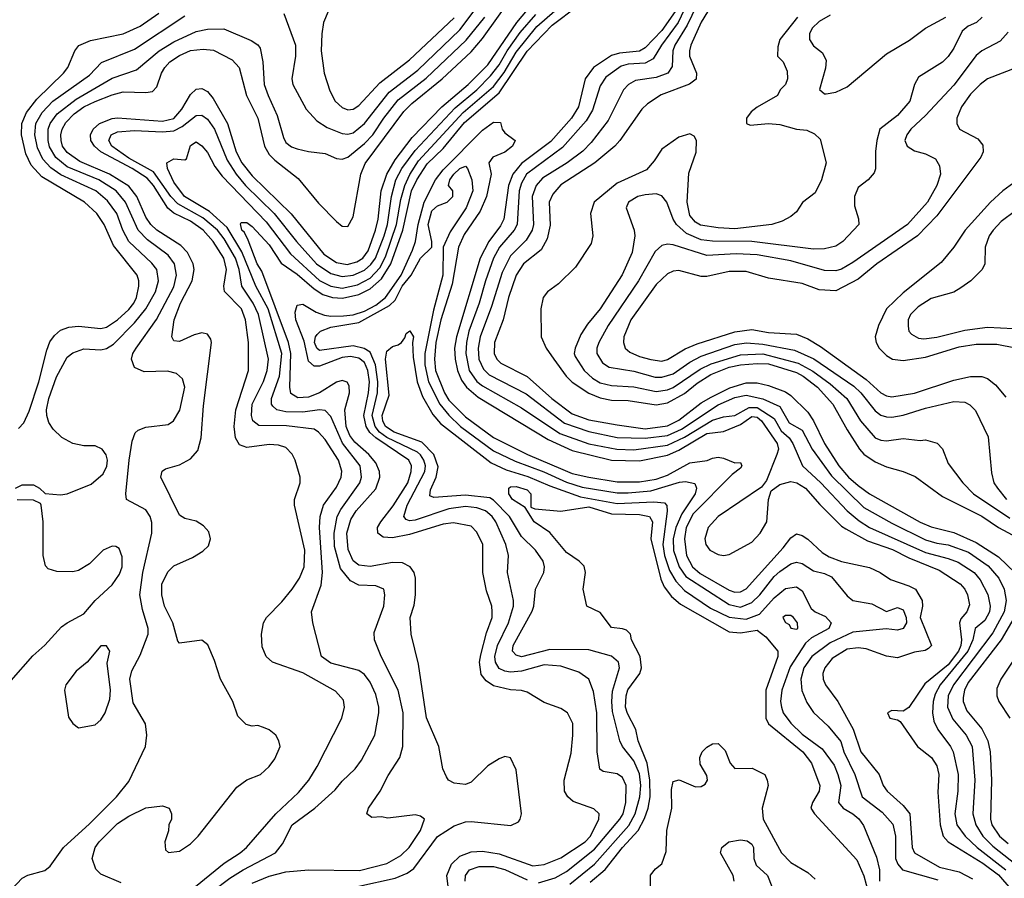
# Model space of a CAD drawing. Header units: inches. Extents: x 1793402 to 1900366, y 320852 to 470679.
# Tile 356 of 604: x 1840221 to 1843730, y 440480 to 443541. Entities that reach past the tile are written whole.
import ezdxf

# ---------------------------------------------------------------- set-up
doc = ezdxf.new("R2010")
doc.units = ezdxf.units.IN
doc.header["$MEASUREMENT"] = 0
doc.layers.add('B8444', color=7, linetype='Continuous')

msp = doc.modelspace()

# ---------------------------------------------------------------- linework, layer by layer
at = {"layer": 'B8444', "color": 4}
for points, elevation in [([(1840583.1, 440463.1), (1840510, 440494), (1840492.5, 440512.5), (1840479.3, 440550), (1840489.5, 440590), (1840503.7, 440610), (1840570, 440675.5), (1840610, 440700.7), (1840671, 440731), (1840730, 440738), (1840754, 440730), (1840762, 440710), (1840762, 440690), (1840752, 440670), (1840751.1, 440648.9), (1840738, 440610), (1840741, 440581), (1840751.6, 440571.6), (1840790, 440576), (1840830, 440602.8), (1840857.2, 440630), (1840995.3, 440804.7), (1841030, 440830.7), (1841079, 440850), (1841110, 440878.8), (1841130, 440906), (1841149.2, 440950), (1841145.2, 440970), (1841134, 440990), (1841110, 441009), (1841090, 441017.2), (1841070, 441024), (1841050, 441022), (1841028.4, 441028.4), (1840998, 441058), (1840981.2, 441110), (1840936.2, 441190), (1840915.6, 441255.6), (1840891.5, 441311.5), (1840870, 441329.2), (1840790, 441318), (1840784.7, 441324.7), (1840767, 441390), (1840737.6, 441450), (1840727.6, 441490), (1840727.6, 441530), (1840750, 441574), (1840770, 441593.4), (1840837.2, 441622.8), (1840874.2, 441645.8), (1840894.5, 441665.5), (1840901.2, 441690), (1840894.8, 441714.8), (1840876.6, 441736.6), (1840850, 441752.7), (1840810, 441762.7), (1840790, 441774), (1840724, 441910), (1840729.1, 441930.9), (1840740.2, 441939.8), (1840790, 441954), (1840830, 441974.8), (1840855.6, 442004.4), (1840867.8, 442050), (1840876.1, 442163.9), (1840904.5, 442390), (1840902, 442402), (1840890, 442419.3), (1840870, 442423.7), (1840842.8, 442417.2), (1840790, 442393.2), (1840770, 442395.3), (1840762.7, 442410), (1840771.6, 442470), (1840794, 442530), (1840836.3, 442610), (1840843, 442650), (1840839.7, 442670), (1840818.7, 442710), (1840795.7, 442735.7), (1840710, 442789.7), (1840688.2, 442810), (1840670, 442837), (1840638, 442910), (1840610, 442946.9), (1840540.5, 442990), (1840435.2, 443035.2), (1840390, 443066.6), (1840373.5, 443090), (1840368.5, 443110), (1840367.4, 443130), (1840372.4, 443150), (1840386, 443174), (1840414.8, 443205.2), (1840450, 443230.2), (1840490, 443249.1), (1840550, 443272.9), (1840590, 443283.1), (1840670, 443280.4), (1840694.9, 443285.1), (1840710, 443301), (1840726, 443350), (1840738.7, 443370), (1840756.2, 443390), (1840790, 443413.4), (1840830, 443430.3), (1840875.1, 443435.1), (1840911.7, 443431.7), (1840977.7, 443397.7), (1841003.8, 443370), (1841028.8, 443270), (1841070.3, 443190), (1841093.7, 443090), (1841110, 443060.5), (1841130, 443039.5), (1841214.1, 442974.1), (1841286, 442886), (1841350, 442820.5), (1841370, 442804.9), (1841390, 442802.8), (1841410, 442838), (1841437.3, 442990), (1841452.5, 443027.5), (1841590, 443213.7), (1841618.1, 443241.8), (1841726.6, 443330), (1841830, 443426), (1841870, 443473.4), (1841990, 443642)], 404), ([(1840847.3, 440450), (1840950, 440534), (1841006.6, 440570), (1841029.5, 440590), (1841134, 440710), (1841214.6, 440785.4), (1841251.8, 440830), (1841281.7, 440878.3), (1841369.2, 441050), (1841379, 441090), (1841374.8, 441114.8), (1841346.8, 441146.8), (1841230, 441211.8), (1841122, 441250), (1841099, 441270), (1841084.8, 441304.8), (1841082.7, 441350), (1841089.5, 441390.5), (1841101.2, 441410), (1841155.2, 441464.8), (1841191.8, 441510), (1841218.4, 441550), (1841235.1, 441590), (1841236.9, 441650), (1841200.9, 441810), (1841200.9, 441830), (1841221.2, 441890), (1841221.2, 441910), (1841202.7, 441970), (1841191.7, 441991.7), (1841170, 442015.1), (1841143.3, 442023.3), (1841110, 442025.6), (1841030, 442015.6), (1841004.9, 442024.9), (1840989.7, 442049.7), (1840985.4, 442090), (1840991.1, 442150), (1841036.9, 442290), (1841036.9, 442390), (1841025.4, 442470), (1841011.1, 442510), (1840951.2, 442571.2), (1840948, 442590), (1840957.7, 442650), (1840948.5, 442690), (1840911, 442750), (1840875.1, 442790), (1840830, 442821.8), (1840770.5, 442850.5), (1840748.5, 442868.5), (1840698, 442950), (1840675.5, 442975.5), (1840622.3, 443010), (1840509.7, 443070), (1840488, 443090), (1840474.7, 443110), (1840473, 443130), (1840482.4, 443150), (1840505.6, 443170), (1840550, 443188), (1840570, 443190.2), (1840730, 443179.3), (1840770, 443187.9), (1840798.9, 443221.1), (1840830, 443273.4), (1840850, 443293), (1840870, 443295.5), (1840890, 443284.9), (1840910, 443259.1), (1840961.7, 443170), (1840992.4, 443070), (1841012.7, 443030), (1841050, 442984.2), (1841188.5, 442848.5), (1841304.8, 442704.8), (1841350, 442675.2), (1841388.2, 442668.2), (1841422.8, 442677.2), (1841443.5, 442690), (1841463.2, 442716.8), (1841488.9, 442790), (1841498.9, 442830), (1841509.8, 442930), (1841529.8, 442990), (1841559.4, 443040.6), (1841620, 443120), (1841726, 443230), (1841819.7, 443310), (1841890, 443379.6), (1841992.7, 443530), (1842050, 443598.5)], 396), ([(1841430, 440451.7), (1841559.2, 440480.8), (1841602, 440498), (1841625.2, 440514.8), (1841710, 440628.4), (1841770, 440667), (1841810, 440681.3), (1841830, 440682), (1841971.5, 440668.5), (1841998.4, 440681.6), (1842005.2, 440690), (1842009.3, 440710), (1841990, 440866), (1841970, 440908.7), (1841950, 440914), (1841930, 440905.2), (1841890, 440881.2), (1841830, 440822), (1841810, 440814), (1841770, 440819), (1841749.3, 440829.3), (1841742, 440842), (1841729.2, 440870), (1841715.1, 440950), (1841671.5, 441051.5), (1841642.7, 441242.7), (1841616, 441350), (1841612.7, 441410), (1841627, 441453), (1841632, 441490), (1841632, 441550), (1841626.6, 441570), (1841612.7, 441590), (1841584.9, 441604.9), (1841550, 441605.4), (1841470, 441591.1), (1841430, 441595.8), (1841410, 441611.8), (1841391.7, 441651.7), (1841387.4, 441710), (1841400.9, 441759.1), (1841419.7, 441790), (1841490, 441868.2), (1841504, 441910), (1841503.5, 441930), (1841490, 441960.7), (1841465.1, 441990), (1841415, 442035), (1841398.1, 442058.1), (1841384.1, 442090), (1841380.3, 442150), (1841396.8, 442210), (1841394.8, 442234.8), (1841387.9, 442247.9), (1841370, 442253.7), (1841350, 442248), (1841289.3, 442210.7), (1841250, 442194.8), (1841212.7, 442192.7), (1841187.5, 442207.5), (1841183.5, 442230), (1841187.6, 442350), (1841179.1, 442390), (1841084.4, 442644.4), (1841067, 442670), (1841035.1, 442755.1), (1841022, 442782), (1841013.2, 442790), (1841007.5, 442812.5), (1841010, 442818), (1841030, 442817.3), (1841050, 442802.8), (1841110, 442738.4), (1841153, 442673), (1841210, 442633.8), (1841270, 442580.7), (1841301.2, 442561.2), (1841336, 442550), (1841372.1, 442547.9), (1841430, 442560.6), (1841470, 442580.7), (1841510, 442616.5), (1841543.7, 442670), (1841587.1, 442790), (1841618, 442930), (1841636.8, 442970), (1841673.1, 443026.9), (1841730, 443081.3), (1841806.5, 443173.5), (1841930, 443279.7), (1842030, 443427.7), (1842119.2, 443520.8), (1842210.6, 443589.4)], 384), ([(1841162.8, 443562.8), (1841204, 443450), (1841204, 443410), (1841190.8, 443330), (1841194.8, 443310), (1841242, 443222), (1841280.3, 443180.3), (1841316.7, 443156.7), (1841370, 443134.4), (1841390, 443132.4), (1841410, 443137.6), (1841450, 443170.4), (1841538, 443282), (1841640, 443360), (1841790, 443504.2), (1841869.7, 443610)], 412), ([(1842610, 443619.7), (1842568.4, 443530), (1842508, 443450), (1842479.2, 443400.8), (1842450, 443385.7), (1842390, 443382.3), (1842364.7, 443375.3), (1842310, 443335.6), (1842290, 443305.2), (1842262.4, 443217.6), (1842239.5, 443180.5), (1842155.5, 443084.5), (1842027.4, 442990), (1842010, 442958), (1842001.3, 442930), (1841994.6, 442810), (1841983.7, 442790), (1841931.7, 442730), (1841910.3, 442690), (1841881.3, 442610), (1841859.1, 442530), (1841821.8, 442430), (1841813.4, 442390), (1841811.3, 442350), (1841822.8, 442290), (1841850, 442250.3), (1841870, 442235.2), (1842010, 442157.4), (1842145.9, 442065.9), (1842250, 442029.1), (1842349.3, 442009.3), (1842410, 442007.1), (1842530, 442024.1), (1842590, 442051.8), (1842690, 442112.6), (1842730, 442124.4), (1842770, 442129.1), (1842821.5, 442158.5), (1842850, 442158.3), (1842910, 442118.5), (1842935.3, 442075.3), (1842963.7, 442050), (1842977, 442030), (1843010.7, 441950), (1843077, 441890), (1843170.3, 441790), (1843213.6, 441753.6), (1843250, 441730.3), (1843450, 441640.7), (1843530, 441620.2), (1843566.3, 441606.3), (1843622.4, 441570), (1843644.2, 441544.2), (1843671.5, 441491.5), (1843680.3, 441450), (1843678, 441430), (1843661.3, 441398.7), (1843626.4, 441370), (1843618.5, 441330), (1843600.7, 441290), (1843501.5, 441170), (1843484, 441136), (1843476.9, 441110), (1843474.9, 441070), (1843479.5, 441039.5), (1843493, 441010), (1843538.4, 440950), (1843548.5, 440930), (1843565.7, 440850), (1843564.2, 440790), (1843554.6, 440710), (1843561.3, 440670), (1843590.4, 440630), (1843633.7, 440590), (1843735.6, 440510)], 388), ([(1842633.6, 443590), (1842599.5, 443520.5), (1842555.6, 443450), (1842548.9, 443430), (1842546.9, 443373.1), (1842530.6, 443350), (1842490, 443334.7), (1842415.8, 443324.2), (1842390.3, 443309.7), (1842373.4, 443290), (1842318.5, 443181.4), (1842257.5, 443102.5), (1842227.7, 443072.3), (1842172.7, 443030), (1842084.8, 442975.2), (1842062, 442950), (1842047.6, 442910), (1842051.8, 442810), (1842047.2, 442790), (1842025.8, 442754.2), (1841970, 442698.4), (1841940.4, 442639.6), (1841902.4, 442517.6), (1841862.7, 442410), (1841855.2, 442370), (1841857.7, 442330), (1841874.1, 442294.1), (1841893.9, 442273.9), (1842026.5, 442206.5), (1842162.3, 442102.3), (1842250, 442072.3), (1842350, 442051.3), (1842450, 442049.3), (1842530, 442057.7), (1842579.6, 442080.4), (1842710, 442168.1), (1842770, 442193.8), (1842810, 442201.7), (1842869.3, 442189.3), (1842930, 442161.6), (1842963.4, 442103.4), (1843010, 442077.6), (1843045.2, 442010), (1843114.9, 441914.9), (1843230, 441801.1), (1843330, 441745.2), (1843450, 441686.5), (1843490, 441674.3), (1843530, 441669), (1843602.2, 441642.2), (1843673.4, 441593.4), (1843710.3, 441550), (1843730.3, 441510), (1843737.4, 441470), (1843730.2, 441430), (1843690, 441355.1), (1843549.1, 441170), (1843530.2, 441130), (1843527.6, 441090), (1843547.1, 441047.1), (1843594.9, 440990), (1843615.8, 440950), (1843625.7, 440830), (1843618.7, 440710), (1843628.8, 440670), (1843653.4, 440630), (1843690, 440594.6), (1843790, 440514.9)], 392), ([(1842685.3, 443590), (1842650, 443532), (1842613.4, 443450), (1842608.7, 443430), (1842608.7, 443410), (1842633, 443350), (1842632, 443328), (1842608.8, 443311.2), (1842507.7, 443272.3), (1842459, 443241), (1842438.7, 443221.3), (1842360.4, 443110), (1842341.6, 443090), (1842270.4, 443030), (1842150, 442951.5), (1842121.1, 442918.9), (1842108.7, 442890), (1842111.8, 442808.2), (1842101.2, 442758.8), (1842079.7, 442720.3), (1842016.4, 442670), (1841990.2, 442629.8), (1841963.6, 442550), (1841944.2, 442470), (1841913.7, 442390), (1841912.4, 442350), (1841921.6, 442330), (1841935.6, 442315.6), (1842030, 442268.7), (1842118, 442190), (1842190, 442135.2), (1842250, 442113.6), (1842350, 442095.8), (1842450, 442082.3), (1842530, 442092.9), (1842570, 442113.2), (1842650, 442174.4), (1842685.3, 442194.7), (1842752, 442228), (1842810, 442246.2), (1842850, 442245.8), (1842890, 442236.5), (1842950, 442213.6), (1842970, 442200.3), (1843030, 442141.6), (1843050.2, 442110.2), (1843088.9, 442030), (1843140.9, 441950), (1843174.9, 441910), (1843210, 441879.6), (1843250, 441850.3), (1843430, 441748.9), (1843470, 441732.9), (1843550, 441712.7), (1843630, 441676.5), (1843710, 441625.7), (1843770, 441567.3)], 396), ([(1840190, 440438.8), (1840230, 440480.7), (1840250, 440490.6), (1840310, 440507.3), (1840330, 440522.8), (1840377.2, 440590), (1840470, 440673.4), (1840566.6, 440770), (1840610, 440824.7), (1840669.5, 440950), (1840674.5, 440990), (1840669.4, 441030), (1840625.1, 441105.1), (1840613, 441190), (1840620.7, 441219.3), (1840650, 441274.8), (1840678.4, 441350), (1840678.4, 441370), (1840658.3, 441438.3), (1840649.6, 441490), (1840659.6, 441570), (1840692, 441710), (1840692.1, 441747.9), (1840686.6, 441770), (1840670, 441792.7), (1840602, 441830), (1840599, 441850), (1840611.6, 441970), (1840622, 442038), (1840632, 442068), (1840642.9, 442077.1), (1840670, 442087.7), (1840750, 442097.3), (1840769.5, 442110.5), (1840791.4, 442148.6), (1840809.5, 442230), (1840800.7, 442260.7), (1840779.6, 442279.6), (1840747.2, 442287.2), (1840664.7, 442284.7), (1840630, 442301.2), (1840619.5, 442330), (1840624.5, 442350), (1840636.2, 442370), (1840708.8, 442471.2), (1840770, 442587.7), (1840779.7, 442630), (1840773, 442670), (1840750, 442701.6), (1840676, 442756), (1840643, 442790), (1840598.5, 442890), (1840565.1, 442930), (1840502.9, 442970), (1840390, 443016.1), (1840349.2, 443049.2), (1840327.5, 443087.5), (1840322, 443110), (1840322.7, 443150), (1840329.8, 443170), (1840354.6, 443205.4), (1840422.4, 443257.6), (1840550, 443332.2), (1840637.7, 443362.3), (1840718.4, 443430), (1840770, 443461.7), (1840850, 443498.7), (1840890, 443506.7), (1840948.3, 443508.3), (1841046.2, 443466.2), (1841070, 443450.8), (1841078.4, 443438.4), (1841088, 443390), (1841092.7, 443310), (1841106, 443270), (1841139.2, 443199.2), (1841160.9, 443120.9), (1841170, 443102.8), (1841190, 443087.7), (1841210, 443080.7), (1841250, 443070.7), (1841310, 443064), (1841350, 443046), (1841370, 443042.8), (1841390, 443050.5), (1841450, 443099.5), (1841479.1, 443130), (1841519.1, 443190), (1841570, 443254.6), (1841670, 443331.6), (1841812.1, 443467.9), (1841878.5, 443550)], 408), ([(1840206, 441870), (1840230, 441882), (1840270, 441882), (1840292, 441870), (1840311.3, 441851.3), (1840366.8, 441846.8), (1840390, 441850.6), (1840475.8, 441884.2), (1840518.9, 441921.1), (1840531.3, 441948.7), (1840534, 441970), (1840529.5, 441989.5), (1840515.3, 442010), (1840490, 442021.2), (1840450, 442020.9), (1840410, 442029.5), (1840371.3, 442051.3), (1840340.8, 442080.8), (1840325.1, 442105.1), (1840317.6, 442130), (1840316.9, 442150), (1840325.1, 442190), (1840352.7, 442267.3), (1840390, 442337.3), (1840410, 442353.4), (1840450, 442367.7), (1840510, 442363.8), (1840530, 442368), (1840555.8, 442384.2), (1840630, 442459.5), (1840670.7, 442509.3), (1840705.1, 442570), (1840716.3, 442610), (1840709.6, 442650), (1840692, 442672), (1840609.8, 442749.8), (1840588.4, 442790), (1840566.9, 442850), (1840534.3, 442894.3), (1840491.8, 442930), (1840367.2, 442987.2), (1840331.9, 443011.9), (1840302.9, 443042.9), (1840283.9, 443083.9), (1840274.5, 443130), (1840278.5, 443170), (1840301.1, 443210), (1840338.7, 443250), (1840470, 443343.1), (1840512.6, 443387.4), (1840630, 443435.8), (1840810, 443554.4)], 412), ([(1840216.9, 442083.1), (1840236.3, 442103.7), (1840254.5, 442145.5), (1840289.7, 442250), (1840317.7, 442362.3), (1840328.3, 442391.7), (1840344.9, 442415.1), (1840366, 442434), (1840395.6, 442444.4), (1840430, 442448.4), (1840510, 442439.5), (1840530, 442444.9), (1840569.6, 442470), (1840610, 442507), (1840628, 442530), (1840636.9, 442550), (1840646, 442590), (1840646, 442610), (1840639.6, 442630), (1840555.6, 442735.6), (1840522.4, 442810), (1840496.2, 442850), (1840452.3, 442890), (1840300.3, 442980.3), (1840261.6, 443021.6), (1840242.6, 443062.6), (1840227.1, 443130), (1840228.3, 443170), (1840245.1, 443210), (1840282.3, 443257.7), (1840377, 443350), (1840392.3, 443370), (1840417.2, 443430), (1840432, 443448), (1840473.8, 443466.2), (1840590, 443490.4), (1840650, 443517.6), (1840716.6, 443563.4)], 416), ([(1840907.2, 440432.8), (1840970, 440480.3), (1841018, 440510), (1841133.2, 440570), (1841157.5, 440602.5), (1841192.7, 440670), (1841272.7, 440730), (1841344.8, 440795.2), (1841370, 440826), (1841417.2, 440870), (1841439.1, 440900.9), (1841486.6, 440990), (1841500.9, 441070), (1841500.9, 441090), (1841490, 441135.3), (1841470, 441179), (1841450, 441206), (1841430, 441220.9), (1841330, 441247), (1841297.2, 441270), (1841265.2, 441390), (1841261.2, 441430), (1841294.9, 441525.1), (1841299.7, 441570), (1841289.7, 441730.3), (1841291.5, 441770), (1841303.6, 441810), (1841350, 441874), (1841367.3, 441910), (1841369.5, 441930.5), (1841356.9, 441970), (1841310, 442043.7), (1841286, 442070), (1841270, 442080.7), (1841172.3, 442092.3), (1841073.6, 442093.6), (1841052.3, 442110), (1841046.6, 442130), (1841049.7, 442170), (1841090, 442250.8), (1841103.5, 442290), (1841108, 442330), (1841072.1, 442490), (1841053.5, 442530), (1841012.6, 442590), (1841002.8, 442650), (1840989.8, 442690), (1840950, 442758.9), (1840926, 442790), (1840873.7, 442833.7), (1840784.1, 442884.1), (1840759.3, 442910), (1840697.6, 442997.6), (1840610, 443047.3), (1840549.6, 443090), (1840538.7, 443110), (1840547, 443130), (1840570, 443140.3), (1840630, 443145.2), (1840730, 443141.3), (1840770, 443144.7), (1840799.7, 443160.3), (1840850, 443199.5), (1840870, 443200.4), (1840890, 443185.5), (1840914.9, 443150), (1840960.3, 443040.3), (1840992.7, 442990), (1841026.3, 442950), (1841127.6, 442850), (1841207.4, 442750), (1841278.9, 442670), (1841330, 442636.1), (1841370, 442624.7), (1841410, 442629.2), (1841450, 442647.1), (1841472.7, 442667.3), (1841489.2, 442690.8), (1841519.8, 442770), (1841532.3, 442810), (1841545.8, 442910), (1841561.8, 442970), (1841583.1, 443010), (1841630, 443074.6), (1841773.4, 443226.6), (1841849.9, 443290.1), (1841899.5, 443340.5), (1841930, 443379.6), (1841958.6, 443430), (1842004.8, 443495.2), (1842060.7, 443559.3)], 392), ([(1841050, 440462.6), (1841110, 440487.2), (1841170, 440502.6), (1841250, 440510.4), (1841432.2, 440507.8), (1841530, 440532.4), (1841579.5, 440560.5), (1841609.5, 440590), (1841649.5, 440650), (1841664, 440690), (1841650, 440701.2), (1841630, 440706), (1841533.6, 440693.6), (1841510, 440699), (1841476.4, 440696.4), (1841458, 440710), (1841464, 440730), (1841505.2, 440790), (1841534.2, 440845.8), (1841576, 440910), (1841586.6, 440950), (1841587.8, 441070), (1841569.6, 441150), (1841509.4, 441270), (1841485.2, 441330), (1841484.1, 441355.9), (1841519.3, 441450), (1841522.7, 441490), (1841519, 441510), (1841490, 441522.7), (1841430, 441524.5), (1841399.7, 441539.7), (1841364.4, 441584.4), (1841343.1, 441663.1), (1841341.5, 441710), (1841352.4, 441770), (1841365, 441795), (1841433.3, 441890), (1841439.7, 441910), (1841434.3, 441950), (1841371.2, 442031.2), (1841330, 442126), (1841310, 442147), (1841290, 442149.7), (1841230, 442141), (1841170, 442142.3), (1841137.2, 442150), (1841122.8, 442162.8), (1841118.4, 442170), (1841118.7, 442190), (1841146.6, 442270), (1841155.3, 442350), (1841107, 442510), (1841063.1, 442590), (1841012.7, 442712.7), (1840959.9, 442799.9), (1840896.9, 442856.9), (1840808.3, 442910), (1840770, 442960.9), (1840747.6, 443010), (1840745.2, 443030), (1840770, 443044), (1840810, 443041), (1840815.5, 443044.5), (1840830, 443092), (1840850, 443104.7), (1840870, 443091.3), (1840890, 443066.8), (1840916.9, 443016.9), (1840942.7, 442982.7), (1841099.6, 442819.6), (1841186.3, 442706.3), (1841290, 442610.2), (1841330, 442590.2), (1841370, 442583.8), (1841424.9, 442595.1), (1841470, 442619.2), (1841504.2, 442655.8), (1841525.2, 442694.8), (1841564.5, 442810), (1841579.9, 442900.1), (1841593.2, 442950), (1841611.1, 442988.9), (1841642.9, 443037.1), (1841802, 443210), (1841910, 443302.7), (1841947.7, 443352.3), (1841990, 443425.2), (1842064.1, 443515.9), (1842128.2, 443571.8)], 388), ([(1841320.5, 443570), (1841303.8, 443530), (1841298.4, 443490), (1841295.8, 443430), (1841306, 443350), (1841326.6, 443286.6), (1841344.9, 443250), (1841370, 443227.7), (1841390, 443219.1), (1841410, 443221.6), (1841430, 443234.9), (1841504.5, 443315.5), (1841610, 443397.6), (1841770, 443547)], 416), ([(1842557.4, 443570), (1842510, 443501.5), (1842450, 443439.7), (1842430, 443428.7), (1842358.6, 443421.4), (1842330, 443412.3), (1842266.7, 443370), (1842236.5, 443330), (1842212.9, 443230), (1842187.6, 443190), (1842113.5, 443106.5), (1842010, 443027.4), (1841979.2, 442990), (1841963.5, 442950), (1841946.7, 442830), (1841934.8, 442805.2), (1841892.7, 442750), (1841862, 442690), (1841777.8, 442410), (1841771.1, 442370), (1841773.2, 442330), (1841781.8, 442290), (1841795.6, 442255.6), (1841813.1, 442230), (1841854.9, 442194.9), (1842104.3, 442044.3), (1842190, 442004.7), (1842330, 441970.2), (1842430, 441968.3), (1842530, 441988.4), (1842570, 442005.6), (1842670, 442065), (1842730, 442073), (1842790, 442097.2), (1842830, 442125.7), (1842850, 442123.1), (1842865.3, 442110), (1842920.3, 442030), (1842925.5, 442010), (1842919.1, 441990), (1842882.4, 441897.6), (1842865.5, 441874.5), (1842710.4, 441770), (1842674.6, 441730), (1842663.2, 441690), (1842666.5, 441670), (1842680.4, 441650), (1842710, 441633.7), (1842730, 441630.3), (1842750, 441633.7), (1842830, 441678.4), (1842860.5, 441710), (1842883.5, 441750), (1842889.6, 441830.4), (1842898.9, 441861.1), (1842930, 441883.8), (1842970, 441893.7), (1842990.7, 441890), (1843021.6, 441870), (1843072.7, 441812.7), (1843150, 441734.9), (1843165.1, 441725.1), (1843242.3, 441682.3), (1843332.3, 441652.3), (1843390, 441622.7), (1843498.6, 441578.6), (1843573, 441530), (1843590, 441510.6), (1843599.5, 441490), (1843605.8, 441454.2), (1843596.3, 441430), (1843575.6, 441404.4), (1843570.3, 441390), (1843577.5, 441330), (1843575.4, 441310), (1843566.5, 441290), (1843530, 441241.2), (1843447.5, 441172.5), (1843390, 441088.7), (1843370, 441075.3), (1843330, 441078), (1843314, 441070), (1843322, 441050), (1843350, 441044.7), (1843358.8, 441038.8), (1843420.5, 440950), (1843470.6, 440910), (1843490, 440881), (1843497.1, 440850), (1843493, 440787), (1843501.5, 440670), (1843512.2, 440630), (1843530.4, 440610), (1843653.6, 440533.6), (1843710, 440492.1), (1843790, 440398.4)], 384), ([(1842992.7, 443550), (1842930.8, 443470), (1842923.6, 443443.6), (1842922, 443410), (1842942, 443390), (1842956.9, 443356.9), (1842958, 443330), (1842951, 443310), (1842931.3, 443290), (1842922, 443270), (1842850, 443228.7), (1842827.9, 443212.1), (1842811.3, 443190), (1842812, 443170), (1842824, 443164), (1842890, 443171), (1842930, 443167.3), (1842990, 443150.7), (1843027.1, 443147.1), (1843053.7, 443133.7), (1843074, 443114), (1843096, 443030), (1843078.8, 442970), (1843056.8, 442923.2), (1843010.8, 442889.2), (1842990, 442855.3), (1842970, 442839), (1842938, 442822), (1842902, 442810), (1842770, 442795.4), (1842710, 442798.3), (1842647.7, 442807.7), (1842630, 442818.4), (1842610, 442842.7), (1842599.7, 442890), (1842606.3, 442993.7), (1842631.9, 443068.1), (1842632.7, 443110), (1842624.7, 443124.7), (1842610, 443133.2), (1842570, 443121.2), (1842510, 443079), (1842482.8, 443037.2), (1842454.7, 443005.3), (1842350, 442958), (1842268.2, 442890), (1842255.5, 442850), (1842264, 442770), (1842257.5, 442742.5), (1842201.7, 442658.3), (1842141.7, 442598.3), (1842102, 442570), (1842086.4, 442550), (1842078.4, 442510), (1842079.1, 442410), (1842098, 442370), (1842124.9, 442330), (1842168.7, 442270), (1842190, 442248.5), (1842250, 442208.9), (1842290, 442192.7), (1842330, 442184.4), (1842390, 442182.7), (1842490, 442168), (1842530, 442174.9), (1842590, 442208.2), (1842635.7, 442244.3), (1842684.8, 442275.2), (1842750, 442301.5), (1842790, 442310.2), (1842850, 442315.4), (1842890, 442313.4), (1842990, 442282.6), (1843013.1, 442270), (1843064.6, 442230), (1843119.5, 442170), (1843170, 442078), (1843213.7, 442010), (1843230, 441992.2), (1843270, 441964.9), (1843310, 441946.7), (1843370.4, 441930.4), (1843412.3, 441912.3), (1843510, 441840.4), (1843650.2, 441770.2), (1843710, 441730.3), (1843827.2, 441667.2)], 404), ([(1843651, 443550), (1843631.3, 443530), (1843602, 443518), (1843580.5, 443499.5), (1843550, 443439), (1843530, 443409.2), (1843510, 443389.2), (1843424.9, 443335.1), (1843410.7, 443309.3), (1843393.4, 443250), (1843350, 443199.5), (1843286.8, 443150), (1843275.5, 443110), (1843270.7, 443070.7), (1843271, 443009), (1843266, 442994), (1843244.7, 442970), (1843210, 442942), (1843196, 442910), (1843196.9, 442876.9), (1843211.1, 442831.1), (1843211.3, 442810), (1843154.8, 442750), (1843130, 442732.7), (1843090, 442723.7), (1843050, 442722.9), (1842830.2, 442749.8), (1842690, 442750.9), (1842650, 442755.6), (1842597.8, 442777.8), (1842561.6, 442810), (1842549.6, 442830), (1842527, 442890), (1842510, 442912.3), (1842490, 442919.5), (1842450, 442916.2), (1842424.7, 442910), (1842391, 442890), (1842382.8, 442870), (1842410.5, 442790.5), (1842413.4, 442770), (1842403.8, 442710), (1842368.8, 442631.2), (1842290.4, 442510), (1842244.9, 442455.1), (1842221.4, 442418.6), (1842200.4, 442370), (1842197.1, 442350), (1842200.7, 442339.3), (1842232.4, 442290), (1842262.4, 442262.4), (1842290, 442246), (1842330, 442236.9), (1842410, 442231.7), (1842490, 442214.9), (1842530, 442220.8), (1842550, 442229.1), (1842645.9, 442294.1), (1842685.8, 442314.2), (1842790, 442345.6), (1842870, 442349.3), (1842996, 442316), (1843048.1, 442288.1), (1843110, 442242.3), (1843168.5, 442190), (1843217.6, 442110), (1843270, 442050.5), (1843290, 442041.6), (1843310, 442039.3), (1843370, 442047.7), (1843430, 442040.7), (1843450, 442042.8), (1843490.7, 442030.7), (1843510.6, 442010.6), (1843530, 441958), (1843582, 441890), (1843620.5, 441850), (1843750, 441763.1)], 408), ([(1843110, 443557), (1843070, 443534.5), (1843046, 443510), (1843035.5, 443490), (1843036.3, 443470), (1843050, 443447.3), (1843082, 443422), (1843095.5, 443395.5), (1843092.8, 443367.2), (1843071.1, 443291.1), (1843090, 443276), (1843096, 443276), (1843130, 443282), (1843170, 443300.7), (1843310, 443419.3), (1843392.6, 443467.4), (1843450, 443510.5), (1843522, 443550)], 408), ([(1843744.4, 443495.6), (1843715.6, 443464.4), (1843650, 443429.4), (1843630, 443412.3), (1843550, 443306.6), (1843450, 443199.5), (1843397.3, 443150), (1843383, 443130), (1843376.3, 443110), (1843384, 443090), (1843410, 443073.4), (1843450, 443062), (1843484.9, 443044.9), (1843499.3, 443019.3), (1843503, 442990), (1843490.4, 442950), (1843456.4, 442890), (1843385.5, 442810), (1843190, 442675.1), (1843150, 442651.3), (1843130, 442645.4), (1843090, 442646.9), (1842970, 442680.4), (1842850, 442701.7), (1842774.1, 442705.9), (1842670, 442699.7), (1842550, 442737.6), (1842530, 442740.7), (1842510, 442735.1), (1842486.1, 442713.9), (1842427, 442610), (1842318.7, 442450), (1842284.9, 442390), (1842278.4, 442370), (1842278.4, 442350), (1842297.7, 442317.7), (1842322, 442302), (1842410, 442287.4), (1842485.9, 442265.9), (1842510, 442266.3), (1842550, 442278.3), (1842610, 442319.6), (1842650, 442340.8), (1842770, 442382.4), (1842811.8, 442388.2), (1842870, 442383.8), (1842983, 442363), (1843051.8, 442331.8), (1843193.9, 442233.9), (1843219.5, 442210), (1843270, 442146.4), (1843290, 442130.4), (1843310, 442124.4), (1843330, 442123.1), (1843370, 442130.4), (1843450, 442155.8), (1843550, 442179.3), (1843590, 442177.3), (1843608, 442168), (1843627.5, 442147.5), (1843673.2, 442053.2), (1843684.7, 441924.7), (1843693, 441890), (1843705.5, 441870), (1843738.4, 441830)], 412), ([(1843774.8, 443370), (1843670, 443329.5), (1843644, 443310), (1843610, 443275.1), (1843578, 443230), (1843560.7, 443190), (1843561, 443170), (1843570.8, 443150.8), (1843635.9, 443115.9), (1843653.4, 443093.4), (1843654.8, 443070), (1843646.8, 443050), (1843490, 442841.6), (1843420.4, 442770), (1843275.5, 442670), (1843210, 442615.6), (1843130, 442574.5), (1843070, 442577), (1843010, 442599.5), (1842890, 442619.5), (1842810, 442642.9), (1842750, 442642.4), (1842670, 442625.6), (1842650, 442625.6), (1842570, 442646.6), (1842550, 442643.7), (1842530, 442635.1), (1842490, 442597), (1842398.7, 442470), (1842374.4, 442410), (1842373, 442390), (1842379.1, 442370), (1842395.3, 442355.3), (1842430, 442340.3), (1842470, 442328.7), (1842510, 442323.7), (1842530, 442328.7), (1842592.8, 442367.2), (1842635.1, 442384.9), (1842770, 442427.9), (1842830, 442435.6), (1842890, 442425.2), (1842990, 442419.5), (1843030, 442402.6), (1843075.2, 442375.2), (1843237.8, 442257.8), (1843290, 442210.4), (1843310, 442199.5), (1843330, 442196.5), (1843410, 442208.7), (1843550, 442254.9), (1843610, 442268.5), (1843650, 442268.4), (1843670, 442261.6), (1843699.2, 442239.2), (1843735.4, 442195.4)], 416), ([(1841747.8, 440450), (1841743.5, 440490), (1841759.7, 440530), (1841790, 440558.7), (1841830, 440574), (1841870, 440576.1), (1841930, 440566.9), (1842050, 440524.6), (1842090, 440528.7), (1842150, 440552.4), (1842236.9, 440610), (1842255.1, 440630), (1842285.1, 440690), (1842286, 440710), (1842267.8, 440727.8), (1842193.9, 440753.9), (1842174.5, 440770), (1842162.9, 440790), (1842161.6, 440830), (1842186.3, 440926.3), (1842192.3, 440990), (1842191.9, 441031.9), (1842174, 441070), (1842150, 441085.2), (1842090, 441106), (1842030, 441143.7), (1842010, 441149.4), (1841970, 441151.8), (1841910, 441166.3), (1841883.1, 441183.1), (1841866.2, 441206.2), (1841860.4, 441250), (1841864.1, 441275.9), (1841884.9, 441355.1), (1841905.1, 441410), (1841905.1, 441430), (1841903.7, 441450), (1841884.2, 441504.2), (1841871.6, 441570), (1841871.8, 441670), (1841850, 441714), (1841830, 441735.1), (1841767.3, 441747.3), (1841730, 441742), (1841610, 441705.6), (1841550, 441693.7), (1841516.1, 441696.1), (1841497, 441710), (1841496.2, 441730), (1841507.8, 441750), (1841552.2, 441807.8), (1841604.2, 441890), (1841616.4, 441930), (1841617.4, 441950), (1841607.8, 441970), (1841489.8, 442050), (1841469.4, 442069.4), (1841455.9, 442090), (1841447.3, 442130), (1841464.5, 442210), (1841467.5, 442250), (1841462.3, 442290), (1841450, 442318.3), (1841430, 442333.6), (1841399.6, 442339.6), (1841370, 442335.9), (1841290, 442305.1), (1841270, 442305.4), (1841250, 442322.9), (1841234.5, 442394.5), (1841205.7, 442470), (1841202.4, 442497.6), (1841210, 442523), (1841230, 442526.3), (1841277.9, 442497.9), (1841307, 442487), (1841330, 442483.2), (1841375.2, 442484.8), (1841410, 442488.6), (1841450, 442501.6), (1841490, 442523.2), (1841524.5, 442550), (1841581, 442630), (1841621.3, 442718.7), (1841632, 442750), (1841640.8, 442810), (1841662.4, 442890), (1841702.9, 442970), (1841730, 443004.7), (1841870, 443147.2), (1841910, 443174.9), (1841934.2, 443174.2), (1841940.5, 443150), (1841950, 443137.3), (1841986.8, 443110), (1841978, 443090), (1841950, 443068.3), (1841906.8, 443050), (1841893.4, 443030), (1841902, 442990), (1841884.5, 442910), (1841862.3, 442857.7), (1841805.6, 442774.4), (1841785.5, 442730), (1841762.4, 442597.6), (1841722.2, 442470), (1841704.6, 442390), (1841698.9, 442330), (1841703.5, 442290), (1841734.7, 442210), (1841750, 442184.2), (1841810, 442125.2), (1841910, 442051.6), (1842030.9, 441990.9), (1842156.5, 441936.5), (1842190, 441923.2), (1842250, 441909.2), (1842350, 441892.9), (1842430, 441893), (1842490, 441902.6), (1842530, 441916.9), (1842610, 441960.2), (1842671.4, 441968.6), (1842690, 441977.3), (1842710, 441980.7), (1842730, 441977.3), (1842770, 441961), (1842790, 441962), (1842794.8, 441950), (1842790, 441942), (1842760.9, 441919.1), (1842621.5, 441778.5), (1842596.8, 441730), (1842590.2, 441690.2), (1842598.2, 441630), (1842619, 441590), (1842646.1, 441566.1), (1842750, 441506.3), (1842770, 441500.3), (1842790, 441501.1), (1842810, 441512), (1842942.2, 441657.8), (1842970, 441694), (1842990, 441707.3), (1843010, 441702), (1843030, 441688.2), (1843081.5, 441641.5), (1843105.7, 441625.7), (1843150, 441608.9), (1843250, 441587.6), (1843288, 441570), (1843324.5, 441544.5), (1843390, 441522.6), (1843414.4, 441510), (1843437.1, 441470), (1843439.3, 441450), (1843430.3, 441410), (1843470.4, 441310), (1843460.5, 441299.5), (1843448.1, 441291.9), (1843410, 441285.6), (1843350, 441265.1), (1843310, 441271.3), (1843237.8, 441297.8), (1843210, 441301.7), (1843170, 441296.9), (1843116.3, 441263.7), (1843090.5, 441230), (1843083, 441210), (1843084.9, 441190), (1843093.4, 441170), (1843137.1, 441110), (1843191.1, 441011.1), (1843218.4, 440930), (1843284.9, 440850), (1843299.1, 440810), (1843313, 440790), (1843370, 440739.5), (1843393.1, 440710), (1843401.7, 440590), (1843410, 440570.7), (1843499.5, 440519.5), (1843570, 440502.9), (1843617.5, 440477.5)], 376), ([(1842070, 440464), (1842130, 440481.5), (1842170, 440503.6), (1842270, 440583.1), (1842359.7, 440690), (1842372.1, 440710), (1842381.1, 440750), (1842382.9, 440810), (1842370, 440839), (1842350, 440852.7), (1842300.4, 440860.4), (1842288.9, 440868.9), (1842279.5, 440930), (1842278, 441070), (1842265.8, 441145.8), (1842249, 441190), (1842214.2, 441214.2), (1842150, 441236.2), (1842090, 441240.5), (1842010, 441218.5), (1841970, 441215.1), (1841950, 441218), (1841930, 441227.6), (1841916.3, 441250), (1841914, 441270), (1841923.5, 441310), (1841963.1, 441390), (1841980.5, 441450), (1841980.5, 441470), (1841959.5, 441570), (1841963.7, 441630), (1841953.6, 441670), (1841918, 441750), (1841904.7, 441770), (1841880.9, 441790), (1841850, 441799.8), (1841810, 441804.8), (1841750, 441796.4), (1841630, 441756.4), (1841610, 441753.6), (1841598.4, 441758.4), (1841589.6, 441770), (1841601.5, 441810), (1841665.3, 441930), (1841667.6, 441950), (1841662, 441970), (1841649.8, 441989.8), (1841638.5, 441998.5), (1841530, 442051.3), (1841503.7, 442070), (1841487.6, 442090), (1841477.3, 442130), (1841496.5, 442210), (1841497.8, 442250), (1841489.1, 442310), (1841470, 442355.1), (1841448.9, 442368.9), (1841410, 442378), (1841290, 442360.7), (1841279.5, 442370), (1841271.8, 442390), (1841275.1, 442410), (1841281.3, 442418.7), (1841293.2, 442430), (1841330, 442444.2), (1841430, 442460.7), (1841538.5, 442521.5), (1841559, 442541), (1841584, 442590), (1841616.8, 442630), (1841649.8, 442690), (1841689.5, 442730), (1841689.6, 442750), (1841676.9, 442810), (1841690, 442859.1), (1841710, 442876.4), (1841744, 442890), (1841765.2, 442910), (1841765.2, 442930), (1841749.5, 442950), (1841754.5, 442970), (1841768, 442990), (1841790, 443010.3), (1841810, 443018), (1841817.1, 443010), (1841832.4, 442970), (1841835.5, 442930), (1841812.2, 442870), (1841755.6, 442784.4), (1841730.4, 442730), (1841728.9, 442630), (1841695.3, 442504.7), (1841665.2, 442350), (1841665.2, 442310), (1841677.6, 442250), (1841718.2, 442170), (1841750, 442130.2), (1841791.7, 442090), (1841910, 442003.9), (1841987.2, 441967.2), (1842088.7, 441928.7), (1842170, 441892.1), (1842225.6, 441874.4), (1842350, 441854.2), (1842390, 441853.8), (1842470, 441860.7), (1842572.1, 441892.1), (1842594.4, 441894.4), (1842627.1, 441887.1), (1842633.4, 441870), (1842628.5, 441850), (1842580.5, 441779.5), (1842559.7, 441730), (1842550.2, 441690), (1842551.8, 441648.2), (1842571.4, 441590), (1842595.6, 441555.6), (1842750, 441455.2), (1842790, 441446.5), (1842830, 441462.6), (1842858.9, 441490), (1842910, 441555.8), (1842930, 441574), (1842970, 441600.4), (1842990, 441606.4), (1843010, 441601.6), (1843050, 441575.8), (1843090, 441566), (1843114.4, 441554.4), (1843170, 441486.8), (1843190.5, 441470.5), (1843258.5, 441458.6), (1843310, 441430.8), (1843350, 441444.9), (1843370, 441437.3), (1843380.3, 441410), (1843381.6, 441390), (1843370.3, 441369.7), (1843350, 441364.5), (1843309.2, 441369.2), (1843190, 441356.9), (1843110, 441319.2), (1843044.2, 441270), (1843016, 441230), (1843004.9, 441190), (1843008.8, 441148.8), (1843026.4, 441106.4), (1843050.4, 441070.4), (1843102, 441022), (1843147.5, 440967.5), (1843158.3, 440930), (1843197, 440850), (1843223.8, 440770), (1843295.1, 440715.1), (1843332.8, 440672.8), (1843343.1, 440630), (1843343.1, 440550), (1843350.4, 440530), (1843367.7, 440510), (1843493.9, 440473.9)], 372), ([(1843830, 443006), (1843725.5, 442930), (1843681.6, 442890), (1843590.4, 442790), (1843550.3, 442729.7), (1843505.5, 442674.5), (1843370, 442567.3), (1843310.5, 442510), (1843282, 442450), (1843270.6, 442410), (1843273.4, 442390), (1843284.9, 442370), (1843310, 442343.8), (1843331.3, 442330), (1843370, 442325.3), (1843450, 442337.4), (1843570, 442374.3), (1843630, 442384), (1843703.4, 442383.4), (1843770.3, 442370.3)], 424), ([(1843770, 442859.3), (1843719, 442821), (1843690.6, 442790), (1843676.3, 442770), (1843662, 442730), (1843661, 442670), (1843651.3, 442650), (1843611.3, 442610), (1843575.9, 442584.1), (1843550, 442569.3), (1843470, 442546.6), (1843422.9, 442517.1), (1843396.3, 442490), (1843388, 442470), (1843387.9, 442447.9), (1843390.6, 442430.6), (1843399.1, 442419.1), (1843424.9, 442404.9), (1843443.1, 442403.1), (1843490, 442408.7), (1843590, 442434), (1843670, 442444.2), (1843810, 442437.6)], 428), ([(1842181.6, 440458.4), (1842270, 440530.3), (1842392.3, 440667.7), (1842414.8, 440710), (1842431.7, 440770), (1842434.6, 440810), (1842430, 440852.7), (1842410, 440898.4), (1842369.6, 440950), (1842359.6, 440970), (1842334.3, 441074.3), (1842331, 441110), (1842333.7, 441146.3), (1842358.4, 441230), (1842355.1, 441250), (1842330, 441271.6), (1842250, 441294.7), (1842110, 441295.8), (1842010, 441269.7), (1841990, 441275.1), (1841977, 441290), (1841979.6, 441310), (1842048.1, 441431.9), (1842054, 441450), (1842059.5, 441510), (1842089.5, 441570), (1842091.6, 441590), (1842087.3, 441610), (1842059.5, 441650), (1842010, 441698), (1841966.6, 441770), (1841910, 441828.2), (1841896.3, 441836.3), (1841810, 441845.8), (1841697.2, 441837.2), (1841683.3, 441843.3), (1841684.8, 441864.8), (1841704.8, 441910), (1841713, 441947), (1841697.3, 441990), (1841654.2, 442034.2), (1841556.2, 442070), (1841525.1, 442090), (1841515.4, 442110), (1841513, 442130), (1841537.7, 442202.3), (1841524.4, 442330), (1841530, 442358.8), (1841550, 442376), (1841570, 442381), (1841582, 442390), (1841594, 442406), (1841598, 442422), (1841611.1, 442431.1), (1841624.7, 442410), (1841621, 442390), (1841623.1, 442336.9), (1841637.3, 442250), (1841657, 442197), (1841693, 442133), (1841721.3, 442101.3), (1841900.9, 441960.9), (1841955.4, 441935.4), (1842032.2, 441912.2), (1842110, 441878.5), (1842220, 441840), (1842350, 441815.9), (1842481.7, 441821.7), (1842518.7, 441818.7), (1842528.1, 441808.1), (1842528.6, 441788.6), (1842513.7, 441670), (1842518.9, 441630), (1842537.3, 441577.3), (1842559.3, 441539.3), (1842590, 441506), (1842682.8, 441442.8), (1842750, 441410.2), (1842810, 441403.2), (1842858.2, 441421.8), (1842910, 441479.5), (1842950, 441512.4), (1842990, 441518.4), (1843010, 441504), (1843042, 441442), (1843056, 441430), (1843093.1, 441413.1), (1843113.4, 441390), (1843104.9, 441370), (1843043.4, 441336.6), (1843021.5, 441318.5), (1842966.8, 441233.2), (1842937, 441150), (1842932.4, 441110), (1842935.8, 441090), (1842942, 441070), (1842970, 441032.4), (1843010, 440994), (1843080.8, 440940.8), (1843123.4, 440883.4), (1843137.4, 440850), (1843147.2, 440810), (1843139.3, 440750), (1843156.3, 440730), (1843190.6, 440710), (1843211.7, 440691.7), (1843228.3, 440668.3), (1843275.4, 440555.4), (1843285.3, 440510), (1843286, 440470)], 368), ([(1842254.6, 440465.4), (1842308.3, 440511.7), (1842369.8, 440590), (1842425.1, 440650), (1842447.6, 440692.4), (1842460.7, 440730), (1842468.1, 440770), (1842467.5, 440830), (1842458, 440890), (1842425.7, 440970), (1842417.4, 441010), (1842387.2, 441067.2), (1842380.4, 441090), (1842382, 441130), (1842388.9, 441151.1), (1842431.6, 441210), (1842436.9, 441230), (1842433, 441270), (1842402, 441330), (1842398, 441350), (1842383.9, 441363.9), (1842370, 441369.6), (1842330, 441374), (1842290, 441427.3), (1842242, 441450), (1842229, 441510), (1842237.2, 441570), (1842232.5, 441592.5), (1842215.3, 441610), (1842170, 441640.9), (1842110, 441712.3), (1842055.1, 441750), (1842022, 441802), (1841978, 441830), (1841964.2, 441850), (1841964.5, 441870), (1841970, 441875.5), (1841990, 441877), (1842030, 441864.9), (1842043, 441850), (1842042.8, 441802.8), (1842057.3, 441797.3), (1842150, 441788), (1842250, 441803.5), (1842330, 441778.6), (1842430, 441776.9), (1842466, 441770), (1842476.5, 441750), (1842470.3, 441690), (1842505.8, 441545.8), (1842518.2, 441518.2), (1842544.4, 441484.4), (1842576.4, 441456.4), (1842750, 441358), (1842790, 441354.9), (1842850, 441364.4), (1842880.3, 441340.3), (1842922.8, 441290), (1842923.5, 441283.5), (1842923, 441270), (1842880.2, 441150), (1842880.3, 441050), (1842890.3, 441030.3), (1843012.4, 440930), (1843043.1, 440890), (1843073, 440810), (1843070.4, 440790), (1843046.8, 440750), (1843041, 440730), (1843054, 440710), (1843205.1, 440545.1), (1843229.1, 440489.1), (1843246.6, 440426.6)], 364), ([(1840190, 441184.7), (1840267.5, 441272.5), (1840310, 441311), (1840370, 441376), (1840390, 441391), (1840450, 441422), (1840489.5, 441470.5), (1840550, 441526), (1840576.6, 441563.4), (1840586.6, 441590), (1840586, 441626), (1840575.1, 441655.1), (1840563.1, 441663.1), (1840550, 441664), (1840518, 441650), (1840470, 441601.2), (1840430, 441577.2), (1840410, 441572.7), (1840353.6, 441573.6), (1840322.7, 441582.7), (1840313.2, 441593.2), (1840304.5, 441630), (1840305.2, 441750), (1840298, 441810), (1840295.3, 441815.3), (1840270, 441828), (1840211.6, 441828.4)], 412), ([(1843788.9, 441450), (1843719.6, 441330), (1843602.1, 441177.9), (1843589, 441150), (1843584.2, 441124.2), (1843583.7, 441110), (1843597.1, 441077.1), (1843650, 441012.7), (1843671.5, 440970), (1843679.6, 440930), (1843684.9, 440830), (1843681.1, 440690), (1843686, 440670), (1843713.7, 440630), (1843743.9, 440603.9)], 396), ([(1843864.4, 441410), (1843718, 441190), (1843704, 441156), (1843704.2, 441130), (1843710.4, 441110), (1843750, 441050.6)], 404), ([(1842469.6, 440450), (1842469.6, 440490.4), (1842486.8, 440513.2), (1842510, 440531.3), (1842525.1, 440574.9), (1842528, 440650), (1842545.6, 440730), (1842544.2, 440795.8), (1842550, 440824.7), (1842570.9, 440830.9), (1842630, 440806), (1842650, 440806.8), (1842664.7, 440815.3), (1842672.7, 440830), (1842670, 440846), (1842646.3, 440886.3), (1842645.2, 440910), (1842653.2, 440930), (1842670, 440946.8), (1842690, 440958.8), (1842710, 440960.7), (1842735.8, 440935.8), (1842753, 440890), (1842770, 440870.6), (1842831.8, 440871.8), (1842876.3, 440850), (1842885.5, 440830), (1842888.2, 440810), (1842867.7, 440730), (1842870.4, 440690.4), (1842936.3, 440570), (1842970, 440535.5), (1843030, 440500.7), (1843056.4, 440476.4)], 356), ([(1842768, 440470), (1842764, 440490), (1842719, 440570), (1842724, 440590), (1842748.7, 440610), (1842790, 440617.1), (1842813.3, 440613.3), (1842830, 440601), (1842836.3, 440590), (1842838, 440550), (1842846, 440526), (1842886, 440490), (1842902, 440450)], 352), ([(1841808.3, 440470), (1841809.7, 440490), (1841824.5, 440510), (1841858.3, 440521.7), (1841910, 440522.3), (1841950, 440511.6), (1842030, 440474.6)], 372)]:
    msp.add_lwpolyline(points, dxfattribs=dict(at, elevation=elevation))
for points, elevation in [([(1842970, 441416), (1842950, 441416), (1842941, 441410), (1842950, 441392), (1842964, 441384), (1842970, 441372), (1842990, 441367.3), (1842994, 441370), (1842993.2, 441390), (1842979, 441410)], 368), ([(1840530, 441308), (1840510, 441308), (1840461, 441250), (1840422, 441218), (1840386, 441170), (1840381, 441150), (1840394.4, 441054.4), (1840410, 441031.3), (1840430, 441016), (1840490, 441026.8), (1840510, 441044.7), (1840526, 441070), (1840542, 441118), (1840544.2, 441150), (1840533.2, 441246.8), (1840542, 441290)], 412)]:
    msp.add_lwpolyline(points, close=True, dxfattribs=dict(at, elevation=elevation))

doc.saveas('drawing.dxf')
